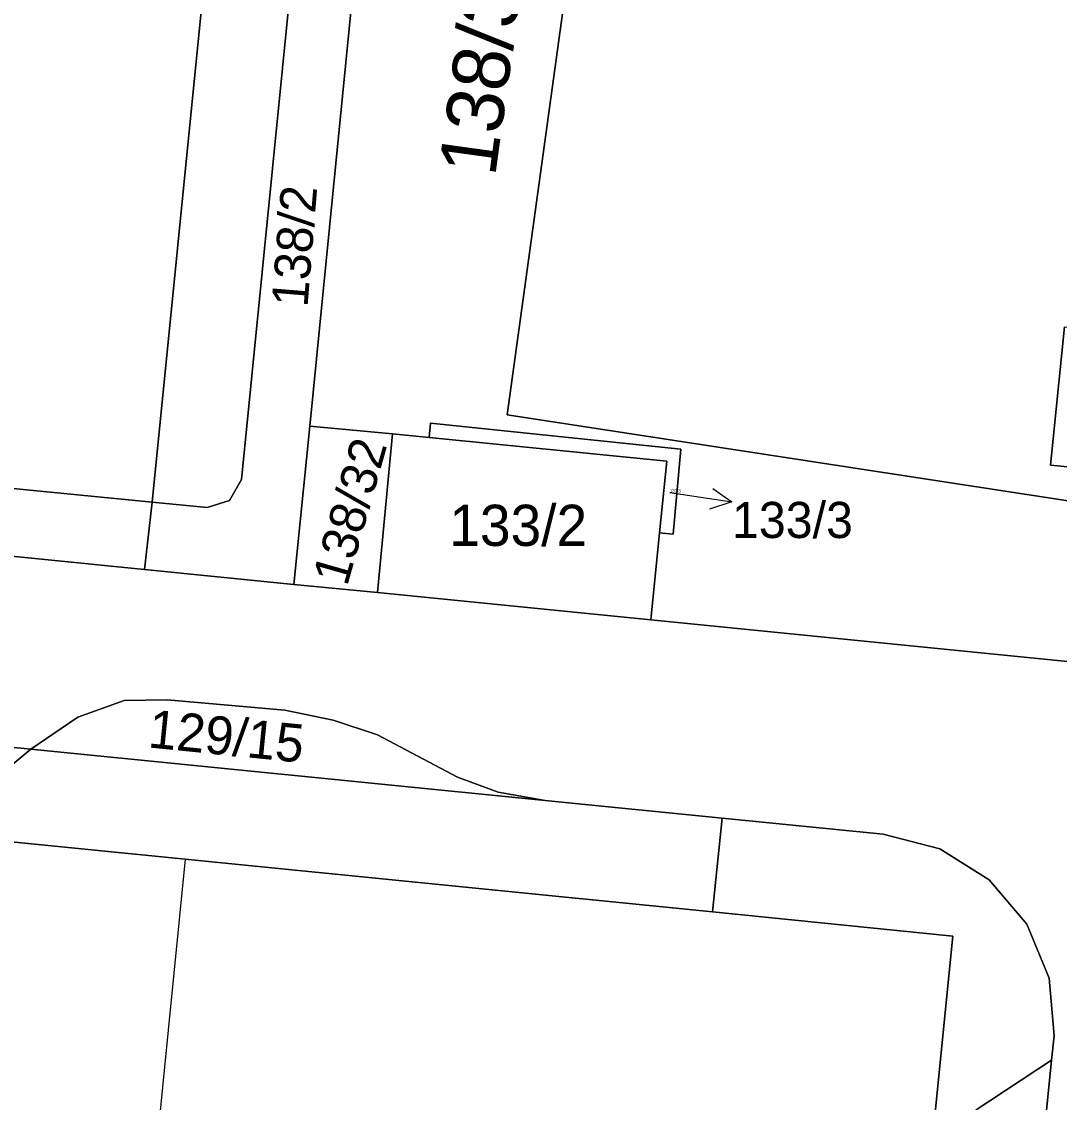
# Model space of a CAD drawing. Extents: x -598233 to -596890, y -1157848 to -1156431.
# Drawn here: x -597875.24 to -597842.52, y -1156881.8 to -1156847.72 of the extents above; entities that cross this region are included whole.
import ezdxf

# ---------------------------------------------------------------- set-up
doc = ezdxf.new("R2010")
doc.units = 0
for name, color, linetype in [('Level 1', 7, 'Continuous'), ('Level 3', 7, 'Continuous'), ('Level 4', 7, 'Continuous'), ('Level 57', 7, 'Continuous'), ('Level 60', 7, 'Continuous')]:
    doc.layers.add(name, color=color, linetype=linetype)

msp = doc.modelspace()

# ---------------------------------------------------------------- linework, layer by layer
at = {"layer": 'Level 1'}
for points in [[(-597871.12, -1156862.87), (-597869.39, -1156863.04), (-597868.68, -1156862.82), (-597868.31, -1156862.15), (-597866.04, -1156839.36)], [(-597864.09, -1156839.65), (-597866.15, -1156860.47)], [(-597857.25, -1156840.67), (-597859.93, -1156860.12), (-597837.64, -1156863.53), (-597838.37, -1156868.28)], [(-597871.12, -1156862.87), (-597895.32, -1156860.49), (-597893.73, -1156844.35), (-597869.52, -1156846.75), (-597871.12, -1156862.87)], [(-597840.09, -1156861.97), (-597842.8, -1156861.7), (-597842.35, -1156857.34)], [(-597866.66, -1156865.46), (-597866.15, -1156860.47)], [(-597866.15, -1156860.47), (-597863.54, -1156860.71)], [(-597862.39, -1156860.83), (-597862.35, -1156860.38), (-597854.45, -1156861.2), (-597854.69, -1156863.88), (-597855.12, -1156863.84)], [(-597863.54, -1156860.71), (-597864.02, -1156865.72)], [(-597863.54, -1156860.71), (-597862.39, -1156860.83)], [(-597855.12, -1156863.84), (-597854.89, -1156861.58), (-597862.39, -1156860.83)], [(-597897.36, -1156862.39), (-597871.36, -1156864.99)], [(-597871.36, -1156864.99), (-597871.12, -1156862.87)], [(-597855.12, -1156863.84), (-597855.4, -1156866.58)], [(-597871.36, -1156864.99), (-597866.66, -1156865.46)], [(-597864.02, -1156865.72), (-597866.66, -1156865.46)], [(-597855.4, -1156866.58), (-597864.02, -1156865.72)], [(-597855.4, -1156866.58), (-597838.37, -1156868.28)], [(-597874.95, -1156870.66), (-597907.49, -1156867.41)], [(-597907.49, -1156867.41), (-597905.66, -1156869.66), (-597877.13, -1156872.47), (-597874.95, -1156870.66)], [(-597858.73, -1156872.28), (-597860.21, -1156872.01), (-597861.49, -1156871.54), (-597864.02, -1156870.21), (-597865.42, -1156869.74), (-597866.94, -1156869.43), (-597870.65, -1156869.1), (-597872.01, -1156869.12), (-597873.47, -1156869.65), (-597874.95, -1156870.66)], [(-597912.89, -1156869.86), (-597870.08, -1156874.13)], [(-597858.73, -1156872.28), (-597874.95, -1156870.66)], [(-597853.15, -1156872.83), (-597858.73, -1156872.28)], [(-597853.45, -1156875.79), (-597853.15, -1156872.83)], [(-597842.76, -1156880.46), (-597842.68, -1156879.7), (-597842.84, -1156877.88), (-597843.54, -1156876.18), (-597844.73, -1156874.78), (-597846.29, -1156873.8), (-597848.07, -1156873.34), (-597853.15, -1156872.83)], [(-597870.08, -1156874.13), (-597853.45, -1156875.79)], [(-597847.67, -1156894.51), (-597845.88, -1156876.55), (-597853.45, -1156875.79)], [(-597845.37, -1156906.68), (-597847.41, -1156904.77), (-597845.14, -1156882.03), (-597842.76, -1156880.46)], [(-597842.76, -1156880.46), (-597845.37, -1156906.68)]]:
    msp.add_lwpolyline(points, dxfattribs=at)
at = {"layer": 'Level 3'}
msp.add_lwpolyline([(-597870.08, -1156874.13), (-597871.87, -1156892.1), (-597847.67, -1156894.51)], dxfattribs=at)
at = {"layer": 'Level 57'}
msp.add_line((-597854.8, -1156862.56), (-597852.84, -1156862.86), dxfattribs=at)
msp.add_lwpolyline([(-597853.443, -1156862.433), (-597852.84, -1156862.86), (-597853.543, -1156863.087)], dxfattribs=at)
at = {"layer": 'Level 60'}
for points in [[(-597937.9, -1156849.2), (-597920.2, -1156851.34), (-597918.2, -1156833.98), (-597918.09, -1156832.99), (-597917.92, -1156831.51), (-597917.33, -1156831.58), (-597912.26, -1156832.23), (-597905.73, -1156833.25), (-597891.19, -1156835.53), (-597880.56, -1156837.2), (-597866.1, -1156839.35), (-597866.04, -1156839.36), (-597868.31, -1156862.15), (-597868.68, -1156862.82), (-597869.39, -1156863.04), (-597871.12, -1156862.87), (-597869.52, -1156846.75), (-597893.73, -1156844.35), (-597895.32, -1156860.49), (-597871.12, -1156862.87), (-597871.36, -1156864.99), (-597897.36, -1156862.39), (-597896.91, -1156857.43), (-597934.27, -1156853.68)], [(-597837.64, -1156863.53), (-597859.93, -1156860.12), (-597857.25, -1156840.67)], [(-597842.35, -1156857.34), (-597842.8, -1156861.7), (-597840.09, -1156861.97)], [(-597934.76, -1156858.66), (-597897.36, -1156862.39), (-597871.36, -1156864.99), (-597866.66, -1156865.46), (-597864.02, -1156865.72), (-597855.4, -1156866.58), (-597838.37, -1156868.28), (-597835.52, -1156868.57), (-597836.71, -1156880.5), (-597839.09, -1156904.37)], [(-597845.37, -1156906.68), (-597842.76, -1156880.46), (-597842.68, -1156879.7), (-597842.84, -1156877.88), (-597843.54, -1156876.18), (-597844.73, -1156874.78), (-597846.29, -1156873.8), (-597848.07, -1156873.34), (-597853.15, -1156872.83), (-597858.73, -1156872.28), (-597860.21, -1156872.01), (-597861.49, -1156871.54), (-597864.02, -1156870.21), (-597865.42, -1156869.74), (-597866.94, -1156869.43), (-597870.65, -1156869.1), (-597872.01, -1156869.12), (-597873.47, -1156869.65), (-597874.95, -1156870.66), (-597907.49, -1156867.41), (-597924.39, -1156865.73), (-597935.39, -1156864.63)], [(-597847.67, -1156894.51), (-597845.88, -1156876.55), (-597853.45, -1156875.79), (-597853.15, -1156872.83), (-597848.07, -1156873.34), (-597846.29, -1156873.8), (-597844.73, -1156874.78), (-597843.54, -1156876.18), (-597842.84, -1156877.88), (-597842.68, -1156879.7), (-597842.76, -1156880.46), (-597845.14, -1156882.03)]]:
    msp.add_lwpolyline(points, dxfattribs=at)
for points in [[(-597866.66, -1156865.46), (-597871.36, -1156864.99), (-597871.12, -1156862.87), (-597869.39, -1156863.04), (-597868.68, -1156862.82), (-597868.31, -1156862.15), (-597866.04, -1156839.36), (-597864.09, -1156839.65), (-597866.15, -1156860.47)], [(-597863.54, -1156860.71), (-597866.15, -1156860.47), (-597864.09, -1156839.65), (-597857.25, -1156840.67), (-597859.93, -1156860.12), (-597837.64, -1156863.53), (-597838.37, -1156868.28), (-597855.4, -1156866.58), (-597855.12, -1156863.84), (-597854.69, -1156863.88), (-597854.45, -1156861.2), (-597862.35, -1156860.38), (-597862.39, -1156860.83)], [(-597895.32, -1156860.49), (-597893.73, -1156844.35), (-597869.52, -1156846.75), (-597871.12, -1156862.87)], [(-597839.62, -1156857.61), (-597840.09, -1156861.97), (-597842.8, -1156861.7), (-597842.35, -1156857.34)], [(-597866.66, -1156865.46), (-597866.15, -1156860.47), (-597863.54, -1156860.71), (-597864.02, -1156865.72)], [(-597862.39, -1156860.83), (-597862.35, -1156860.38), (-597854.45, -1156861.2), (-597854.69, -1156863.88), (-597855.12, -1156863.84), (-597854.89, -1156861.58)], [(-597864.02, -1156865.72), (-597863.54, -1156860.71), (-597862.39, -1156860.83), (-597854.89, -1156861.58), (-597855.12, -1156863.84), (-597855.4, -1156866.58)], [(-597912.89, -1156869.86), (-597924.66, -1156868.68), (-597924.39, -1156865.73), (-597907.49, -1156867.41), (-597905.66, -1156869.66), (-597877.13, -1156872.47), (-597874.95, -1156870.66), (-597858.73, -1156872.28), (-597853.15, -1156872.83), (-597853.45, -1156875.79), (-597870.08, -1156874.13)], [(-597924.66, -1156868.68), (-597912.89, -1156869.86), (-597870.08, -1156874.13), (-597853.45, -1156875.79), (-597845.88, -1156876.55), (-597847.67, -1156894.51), (-597847.98, -1156897.84), (-597872.79, -1156895.42), (-597878.73, -1156894.84), (-597896.71, -1156893.08), (-597896.99, -1156895.59), (-597888.88, -1156896.39), (-597888.91, -1156896.69), (-597890.67, -1156914.32), (-597914.9, -1156911.93), (-597913.45, -1156897.52), (-597913.09, -1156893.99), (-597901.17, -1156895.17), (-597900.87, -1156892.64), (-597942.21, -1156888.49), (-597940.73, -1156873.76), (-597940.07, -1156867.14), (-597937.1, -1156867.44)], [(-597907.49, -1156867.41), (-597874.95, -1156870.66), (-597877.13, -1156872.47), (-597905.66, -1156869.66)], [(-597858.73, -1156872.28), (-597874.95, -1156870.66), (-597873.47, -1156869.65), (-597872.01, -1156869.12), (-597870.65, -1156869.1), (-597866.94, -1156869.43), (-597865.42, -1156869.74), (-597864.02, -1156870.21), (-597861.49, -1156871.54), (-597860.21, -1156872.01)], [(-597842.76, -1156880.46), (-597845.37, -1156906.68), (-597847.41, -1156904.77), (-597845.14, -1156882.03)]]:
    msp.add_lwpolyline(points, close=True, dxfattribs=at)

# ---------------------------------------------------------------- texts
at = {"layer": 'Level 4'}
for s, height, rotation, p in [('138/31', 1.8, 82.1544, (-597860.31, -1156852.63)), ('138/2', 1.14, 85.3536, (-597866.226, -1156856.739)), ('138/32', 1.14, 74.1343, (-597864.98, -1156865.55)), ('129/15', 1.2, 354.2981, (-597871.281, -1156870.6))]:
    msp.add_text(s, height=height, rotation=rotation, dxfattribs=at).set_placement(p)
for s, height, p in [('133/3', 0.1, (-597854.8, -1156862.56)), ('133/2', 1.3, (-597861.755, -1156864.25))]:
    msp.add_text(s, height=height, dxfattribs=at).set_placement(p)
at = {"layer": 'Level 57'}
msp.add_text('133/3', height=1.14, dxfattribs=at).set_placement((-597852.84, -1156864))

doc.saveas('drawing.dxf')
